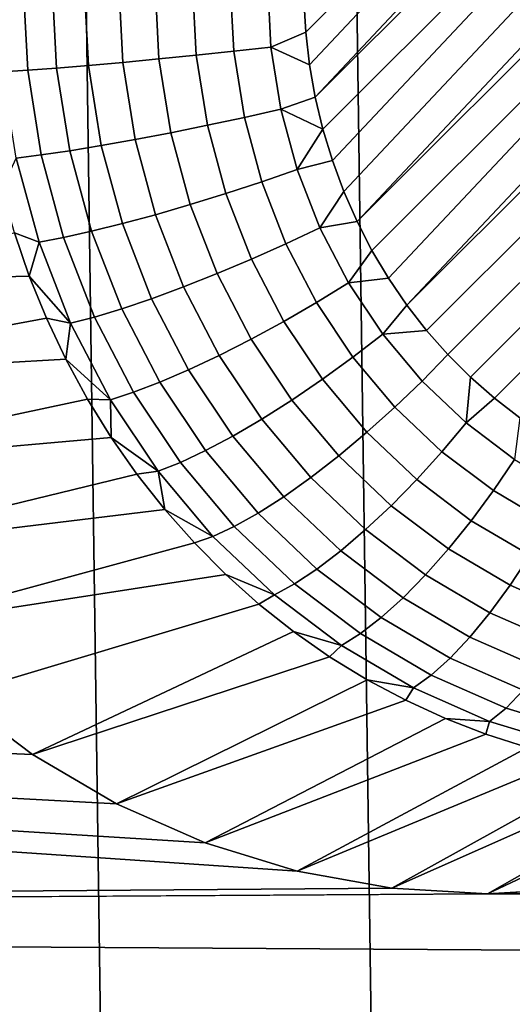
# Model space of a CAD drawing. Header units: metres. Extents: x -22 to 239, y -22 to 22.
# Tile 290 of 325: x 213.918 to 214.464, y 6.3 to 7.392. Entities that reach past the tile are written whole.
import ezdxf

# ---------------------------------------------------------------- set-up
doc = ezdxf.new("R2010")
doc.units = ezdxf.units.M
doc.layers.add('solid_10_151_033_XXX', color=7, linetype='CONTINUOUS')

msp = doc.modelspace()

# ---------------------------------------------------------------- linework, layer by layer
at = {"layer": 'solid_10_151_033_XXX'}
for points in [[(213.942337, -10.98961, 229.626846), (213.633255, 11.204146, 229.514343), (213.318314, 11.408838, 229.399719), (213.633255, -11.204146, 229.514343)], [(214.245285, -10.76545, 229.737106), (213.942337, 10.98961, 229.626846), (213.633255, 11.204146, 229.514343), (213.942337, -10.98961, 229.626846)], [(214.54187, -10.531833, 229.845047), (214.245285, 10.76545, 229.737106), (213.942337, 10.98961, 229.626846), (214.245285, -10.76545, 229.737106)], [(214.831848, -10.288918, 229.950592), (214.54187, 10.531833, 229.845047), (214.245285, 10.76545, 229.737106), (214.54187, -10.531833, 229.845047)], [(214.233398, 7.414545, 183.7603), (214.828857, 8.009508, 183.97702), (214.862961, 8.00503, 183.989441), (214.235443, 7.378022, 183.761047)], [(214.239655, 7.341726, 183.762573), (214.235443, 7.378022, 183.761047), (214.862961, 8.00503, 183.989441)], [(214.246002, 7.305762, 183.764877), (214.239655, 7.341726, 183.762573), (214.862961, 8.00503, 183.989441), (214.896759, 7.998272, 184.00174)], [(214.246002, 7.305762, 183.764877), (214.896759, 7.998272, 184.00174), (214.930099, 7.989257, 184.01387)], [(214.246002, 7.305762, 183.764877), (214.930099, 7.989257, 184.01387), (214.96286, 7.978017, 184.025803), (214.254471, 7.27028, 183.767975)], [(214.265045, 7.235411, 183.771805), (214.254471, 7.27028, 183.767975), (214.96286, 7.978017, 184.025803)], [(214.277664, 7.201268, 183.776413), (214.265045, 7.235411, 183.771805), (214.96286, 7.978017, 184.025803), (214.994949, 7.964581, 184.037476)], [(214.292297, 7.16804, 183.781738), (214.277664, 7.201268, 183.776413), (214.994949, 7.964581, 184.037476), (215.026169, 7.949014, 184.048843)], [(214.292297, 7.16804, 183.781738), (215.026169, 7.949014, 184.048843), (215.056396, 7.931384, 184.059845)], [(214.292297, 7.16804, 183.781738), (215.056396, 7.931384, 184.059845), (215.085541, 7.911751, 184.07045), (214.308853, 7.135866, 183.787766)], [(214.327316, 7.104857, 183.794479), (214.308853, 7.135866, 183.787766), (215.085541, 7.911751, 184.07045)], [(214.347549, 7.075172, 183.801849), (214.327316, 7.104857, 183.794479), (215.085541, 7.911751, 184.07045), (215.113434, 7.890214, 184.080597)], [(214.347549, 7.075172, 183.801849), (215.113434, 7.890214, 184.080597), (215.139984, 7.866865, 184.090271)], [(214.347549, 7.075172, 183.801849), (215.139984, 7.866865, 184.090271), (215.1651, 7.841774, 184.099411), (214.369492, 7.046923, 183.80983)], [(214.369492, 7.046923, 183.80983), (215.1651, 7.841774, 184.099411), (215.188675, 7.815047, 184.107986), (214.393066, 7.020196, 183.818405)], [(214.393066, 7.020196, 183.818405), (215.188675, 7.815047, 184.107986), (215.210617, 7.786798, 184.115967), (214.418182, 6.995106, 183.827545)], [(214.418182, 6.995106, 183.827545), (215.210617, 7.786798, 184.115967), (215.23085, 7.757113, 184.123337), (214.444733, 6.971756, 183.837219)], [(214.444733, 6.971756, 183.837219), (215.23085, 7.757113, 184.123337), (215.249298, 7.726104, 184.130051), (214.472626, 6.95022, 183.847366)], [(213.922195, 7.430985, 183.826294), (213.927231, 7.335752, 183.828125), (213.899277, 7.333995, 183.859283), (213.894165, 7.430985, 183.857422)], [(213.9543, 7.430985, 183.799362), (213.959198, 7.338099, 183.801147), (213.927231, 7.335752, 183.828125), (213.922195, 7.430985, 183.826294)], [(213.989838, 7.430985, 183.777176), (213.994583, 7.340988, 183.7789), (213.959198, 7.338099, 183.801147), (213.9543, 7.430985, 183.799362)], [(214.028122, 7.430985, 183.760162), (214.032684, 7.344364, 183.761826), (213.994583, 7.340988, 183.7789), (213.989838, 7.430985, 183.777176)], [(214.068405, 7.430985, 183.748627), (214.072769, 7.34816, 183.750229), (214.032684, 7.344364, 183.761826), (214.028122, 7.430985, 183.760162)], [(214.109894, 7.430985, 183.742828), (214.114044, 7.352304, 183.744339), (214.072769, 7.34816, 183.750229), (214.068405, 7.430985, 183.748627)], [(214.151779, 7.430985, 183.742874), (214.155701, 7.356713, 183.744293), (214.114044, 7.352304, 183.744339), (214.109894, 7.430985, 183.742828)], [(214.193268, 7.430985, 183.748749), (214.196945, 7.361302, 183.750092), (214.155701, 7.356713, 183.744293), (214.151779, 7.430985, 183.742874)], [(214.196945, 7.361302, 183.750092), (214.193268, 7.430985, 183.748749), (214.233398, 7.414545, 183.7603), (214.235443, 7.378022, 183.761047)], [(214.196945, 7.361302, 183.750092), (214.235443, 7.378022, 183.761047), (214.239655, 7.341726, 183.762573)], [(214.114044, 7.352304, 183.744339), (214.12645, 7.274612, 183.748856), (214.085831, 7.266377, 183.754974), (214.072769, 7.34816, 183.750229)], [(214.155701, 7.356713, 183.744293), (214.167419, 7.283375, 183.748566), (214.12645, 7.274612, 183.748856), (214.114044, 7.352304, 183.744339)], [(214.196945, 7.361302, 183.750092), (214.207932, 7.292496, 183.754089), (214.167419, 7.283375, 183.748566), (214.155701, 7.356713, 183.744293)], [(214.207932, 7.292496, 183.754089), (214.196945, 7.361302, 183.750092), (214.239655, 7.341726, 183.762573), (214.246002, 7.305762, 183.764877)], [(213.994583, 7.340988, 183.7789), (214.008774, 7.252122, 183.784073), (213.973846, 7.24638, 183.806488), (213.959198, 7.338099, 183.801147)], [(214.032684, 7.344364, 183.761826), (214.046341, 7.258832, 183.766785), (214.008774, 7.252122, 183.784073), (213.994583, 7.340988, 183.7789)], [(214.072769, 7.34816, 183.750229), (214.085831, 7.266377, 183.754974), (214.046341, 7.258832, 183.766785), (214.032684, 7.344364, 183.761826)], [(213.927231, 7.335752, 183.828125), (213.942245, 7.241717, 183.833588), (213.914566, 7.238224, 183.864853), (213.899277, 7.333995, 183.859283)], [(213.959198, 7.338099, 183.801147), (213.973846, 7.24638, 183.806488), (213.942245, 7.241717, 183.833588), (213.927231, 7.335752, 183.828125)], [(214.207932, 7.292496, 183.754089), (214.246002, 7.305762, 183.764877), (214.254471, 7.27028, 183.767975)], [(214.207932, 7.292496, 183.754089), (214.226089, 7.225431, 183.760696), (214.186768, 7.211894, 183.7556), (214.167419, 7.283375, 183.748566)], [(214.207932, 7.292496, 183.754089), (214.254471, 7.27028, 183.767975), (214.226089, 7.225431, 183.760696)], [(214.12645, 7.274612, 183.748856), (214.146942, 7.198887, 183.756317), (214.107407, 7.186664, 183.762833), (214.085831, 7.266377, 183.754974)], [(214.167419, 7.283375, 183.748566), (214.186768, 7.211894, 183.7556), (214.146942, 7.198887, 183.756317), (214.12645, 7.274612, 183.748856)], [(214.085831, 7.266377, 183.754974), (214.107407, 7.186664, 183.762833), (214.068909, 7.175465, 183.775009), (214.046341, 7.258832, 183.766785)], [(214.226089, 7.225431, 183.760696), (214.254471, 7.27028, 183.767975), (214.265045, 7.235411, 183.771805)], [(214.046341, 7.258832, 183.766785), (214.068909, 7.175465, 183.775009), (214.032227, 7.165506, 183.792603), (214.008774, 7.252122, 183.784073)], [(213.942245, 7.241717, 183.833588), (213.967056, 7.150062, 183.842621), (213.93985, 7.144877, 183.874054), (213.914566, 7.238224, 183.864853)], [(213.973846, 7.24638, 183.806488), (213.998047, 7.156983, 183.815292), (213.967056, 7.150062, 183.842621), (213.942245, 7.241717, 183.833588)], [(214.008774, 7.252122, 183.784073), (214.032227, 7.165506, 183.792603), (213.998047, 7.156983, 183.815292), (213.973846, 7.24638, 183.806488)], [(213.914566, 7.238224, 183.864853), (213.93985, 7.144877, 183.874054), (213.912567, 7.155323, 183.907333), (213.898819, 7.20416, 183.902328)], [(214.25119, 7.160952, 183.769821), (214.226089, 7.225431, 183.760696), (214.265045, 7.235411, 183.771805), (214.277664, 7.201268, 183.776413)], [(214.226089, 7.225431, 183.760696), (214.25119, 7.160952, 183.769821), (214.213516, 7.143167, 183.765335), (214.186768, 7.211894, 183.7556)], [(214.186768, 7.211894, 183.7556), (214.213516, 7.143167, 183.765335), (214.175293, 7.12608, 183.766632), (214.146942, 7.198887, 183.756317)], [(214.146942, 7.198887, 183.756317), (214.175293, 7.12608, 183.766632), (214.137238, 7.110023, 183.773697), (214.107407, 7.186664, 183.762833)], [(214.25119, 7.160952, 183.769821), (214.277664, 7.201268, 183.776413), (214.292297, 7.16804, 183.781738)], [(214.107407, 7.186664, 183.762833), (214.137238, 7.110023, 183.773697), (214.100113, 7.095311, 183.786362), (214.068909, 7.175465, 183.775009)], [(214.032227, 7.165506, 183.792603), (214.064636, 7.082228, 183.804398), (214.031494, 7.071032, 183.827469), (213.998047, 7.156983, 183.815292)], [(214.068909, 7.175465, 183.775009), (214.100113, 7.095311, 183.786362), (214.064636, 7.082228, 183.804398), (214.032227, 7.165506, 183.792603)], [(214.282913, 7.099868, 183.781372), (214.25119, 7.160952, 183.769821), (214.292297, 7.16804, 183.781738), (214.308853, 7.135866, 183.787766)], [(213.912567, 7.155323, 183.907333), (213.92894, 7.107418, 183.9133), (213.542099, 7.097782, 184.572861)], [(213.93985, 7.144877, 183.874054), (213.92894, 7.107418, 183.9133), (213.912567, 7.155323, 183.907333)], [(213.998047, 7.156983, 183.815292), (214.031494, 7.071032, 183.827469), (214.001358, 7.06194, 183.855103), (213.967056, 7.150062, 183.842621)], [(214.25119, 7.160952, 183.769821), (214.282913, 7.099868, 183.781372), (214.24733, 7.07806, 183.777649), (214.213516, 7.143167, 183.765335)], [(213.93985, 7.144877, 183.874054), (213.974777, 7.055129, 183.886765), (213.92894, 7.107418, 183.9133)], [(213.967056, 7.150062, 183.842621), (214.001358, 7.06194, 183.855103), (213.974777, 7.055129, 183.886765), (213.93985, 7.144877, 183.874054)], [(214.213516, 7.143167, 183.765335), (214.24733, 7.07806, 183.777649), (214.211105, 7.057108, 183.779678), (214.175293, 7.12608, 183.766632)], [(214.282913, 7.099868, 183.781372), (214.308853, 7.135866, 183.787766), (214.327316, 7.104857, 183.794479)], [(214.175293, 7.12608, 183.766632), (214.211105, 7.057108, 183.779678), (214.174942, 7.037419, 183.787415), (214.137238, 7.110023, 183.773697)], [(213.92894, 7.107418, 183.9133), (213.947922, 7.060609, 183.920212), (213.58284, 6.99313, 184.587692), (213.542099, 7.097782, 184.572861)], [(213.974777, 7.055129, 183.886765), (213.947922, 7.060609, 183.920212), (213.92894, 7.107418, 183.9133)], [(214.137238, 7.110023, 183.773697), (214.174942, 7.037419, 183.787415), (214.139557, 7.019378, 183.80072), (214.100113, 7.095311, 183.786362)], [(214.282913, 7.099868, 183.781372), (214.320862, 7.042948, 183.795181), (214.287781, 7.017392, 183.792374), (214.24733, 7.07806, 183.777649)], [(214.320862, 7.042948, 183.795181), (214.282913, 7.099868, 183.781372), (214.327316, 7.104857, 183.794479), (214.347549, 7.075172, 183.801849)], [(214.100113, 7.095311, 183.786362), (214.139557, 7.019378, 183.80072), (214.105606, 7.003336, 183.819321), (214.064636, 7.082228, 183.804398)], [(214.064636, 7.082228, 183.804398), (214.105606, 7.003336, 183.819321), (214.073792, 6.989607, 183.842865), (214.031494, 7.071032, 183.827469)], [(214.24733, 7.07806, 183.777649), (214.287781, 7.017392, 183.792374), (214.253952, 6.992837, 183.795273), (214.211105, 7.057108, 183.779678)], [(214.031494, 7.071032, 183.827469), (214.073792, 6.989607, 183.842865), (214.044708, 6.978458, 183.87088), (214.001358, 7.06194, 183.855103)], [(214.320862, 7.042948, 183.795181), (214.347549, 7.075172, 183.801849), (214.369492, 7.046923, 183.80983)], [(213.947922, 7.060609, 183.920212), (213.969421, 7.015052, 183.928024), (213.58284, 6.99313, 184.587692)], [(213.974777, 7.055129, 183.886765), (213.969421, 7.015052, 183.928024), (213.947922, 7.060609, 183.920212)], [(214.001358, 7.06194, 183.855103), (214.044708, 6.978458, 183.87088), (214.018936, 6.970107, 183.902832), (213.974777, 7.055129, 183.886765)], [(214.211105, 7.057108, 183.779678), (214.253952, 6.992837, 183.795273), (214.220047, 6.969764, 183.803833), (214.174942, 7.037419, 183.787415)], [(213.974777, 7.055129, 183.886765), (214.018936, 6.970107, 183.902832), (213.969421, 7.015052, 183.928024)], [(214.364563, 6.990908, 183.811096), (214.320862, 7.042948, 183.795181), (214.369492, 7.046923, 183.80983), (214.393066, 7.020196, 183.818405)], [(214.174942, 7.037419, 183.787415), (214.220047, 6.969764, 183.803833), (214.186722, 6.948622, 183.817886), (214.139557, 7.019378, 183.80072)], [(214.320862, 7.042948, 183.795181), (214.364563, 6.990908, 183.811096), (214.334366, 6.961924, 183.809326), (214.287781, 7.017392, 183.792374)], [(213.969421, 7.015052, 183.928024), (213.993362, 6.970903, 183.936752), (213.634216, 6.894212, 184.606384), (213.58284, 6.99313, 184.587692)], [(214.018936, 6.970107, 183.902832), (213.993362, 6.970903, 183.936752), (213.969421, 7.015052, 183.928024)], [(214.139557, 7.019378, 183.80072), (214.186722, 6.948622, 183.817886), (214.154633, 6.929822, 183.837158), (214.105606, 7.003336, 183.819321)], [(214.287781, 7.017392, 183.792374), (214.334366, 6.961924, 183.809326), (214.303299, 6.934077, 183.813232), (214.253952, 6.992837, 183.795273)], [(214.413467, 6.944402, 183.828888), (214.364563, 6.990908, 183.811096), (214.393066, 7.020196, 183.818405), (214.418182, 6.995106, 183.827545)], [(214.105606, 7.003336, 183.819321), (214.154633, 6.929822, 183.837158), (214.124374, 6.913733, 183.861267), (214.073792, 6.989607, 183.842865)], [(214.253952, 6.992837, 183.795273), (214.303299, 6.934077, 183.813232), (214.272003, 6.907909, 183.822739), (214.220047, 6.969764, 183.803833)], [(214.364563, 6.990908, 183.811096), (214.413467, 6.944402, 183.828888), (214.38649, 6.912355, 183.828293), (214.334366, 6.961924, 183.809326)], [(214.413467, 6.944402, 183.828888), (214.418182, 6.995106, 183.827545), (214.444733, 6.971756, 183.837219)], [(214.073792, 6.989607, 183.842865), (214.124374, 6.913733, 183.861267), (214.096573, 6.900668, 183.889755), (214.044708, 6.978458, 183.87088)], [(213.993362, 6.970903, 183.936752), (214.019699, 6.928311, 183.946335), (213.634216, 6.894212, 184.606384)], [(214.018936, 6.970107, 183.902832), (214.019699, 6.928311, 183.946335), (213.993362, 6.970903, 183.936752)], [(214.044708, 6.978458, 183.87088), (214.096573, 6.900668, 183.889755), (214.071762, 6.890881, 183.922058), (214.018936, 6.970107, 183.902832)], [(214.018936, 6.970107, 183.902832), (214.071762, 6.890881, 183.922058), (214.019699, 6.928311, 183.946335)], [(214.220047, 6.969764, 183.803833), (214.272003, 6.907909, 183.822739), (214.241043, 6.883931, 183.837662), (214.186722, 6.948622, 183.817886)], [(214.466949, 6.904015, 183.848358), (214.413467, 6.944402, 183.828888), (214.444733, 6.971756, 183.837219), (214.472626, 6.95022, 183.847366)], [(214.334366, 6.961924, 183.809326), (214.38649, 6.912355, 183.828293), (214.358521, 6.881565, 183.833328), (214.303299, 6.934077, 183.813232)], [(214.186722, 6.948622, 183.817886), (214.241043, 6.883931, 183.837662), (214.21106, 6.862611, 183.857697), (214.154633, 6.929822, 183.837158)], [(214.413467, 6.944402, 183.828888), (214.466949, 6.904015, 183.848358), (214.443497, 6.869308, 183.849045), (214.38649, 6.912355, 183.828293)], [(214.019699, 6.928311, 183.946335), (214.048294, 6.88742, 183.956741), (213.695786, 6.801858, 184.628799), (213.634216, 6.894212, 184.606384)], [(214.071762, 6.890881, 183.922058), (214.048294, 6.88742, 183.956741), (214.019699, 6.928311, 183.946335)], [(214.154633, 6.929822, 183.837158), (214.21106, 6.862611, 183.857697), (214.182632, 6.844364, 183.882477), (214.124374, 6.913733, 183.861267)], [(214.303299, 6.934077, 183.813232), (214.358521, 6.881565, 183.833328), (214.330124, 6.852632, 183.843887), (214.272003, 6.907909, 183.822739)], [(214.124374, 6.913733, 183.861267), (214.182632, 6.844364, 183.882477), (214.156296, 6.829546, 183.911499), (214.096573, 6.900668, 183.889755)], [(214.272003, 6.907909, 183.822739), (214.330124, 6.852632, 183.843887), (214.301834, 6.82612, 183.859787), (214.241043, 6.883931, 183.837662)], [(214.38649, 6.912355, 183.828293), (214.443497, 6.869308, 183.849045), (214.418915, 6.835963, 183.855316), (214.358521, 6.881565, 183.833328)], [(214.466949, 6.904015, 183.848358), (214.524353, 6.870255, 183.869247), (214.504669, 6.833325, 183.871307), (214.443497, 6.869308, 183.849045)], [(214.096573, 6.900668, 183.889755), (214.156296, 6.829546, 183.911499), (214.132584, 6.818447, 183.944199), (214.071762, 6.890881, 183.922058)], [(214.048294, 6.88742, 183.956741), (214.079086, 6.848368, 183.967941), (213.695786, 6.801858, 184.628799)], [(214.071762, 6.890881, 183.922058), (214.079086, 6.848368, 183.967941), (214.048294, 6.88742, 183.956741)], [(214.071762, 6.890881, 183.922058), (214.132584, 6.818447, 183.944199), (214.079086, 6.848368, 183.967941)], [(214.241043, 6.883931, 183.837662), (214.301834, 6.82612, 183.859787), (214.274231, 6.802547, 183.880692), (214.21106, 6.862611, 183.857697)], [(214.358521, 6.881565, 183.833328), (214.418915, 6.835963, 183.855316), (214.393692, 6.804628, 183.867035), (214.330124, 6.852632, 183.843887)], [(214.21106, 6.862611, 183.857697), (214.274231, 6.802547, 183.880692), (214.247818, 6.782372, 183.906204), (214.182632, 6.844364, 183.882477)], [(214.443497, 6.869308, 183.849045), (214.504669, 6.833325, 183.871307), (214.483734, 6.797843, 183.878906), (214.418915, 6.835963, 183.855316)], [(214.330124, 6.852632, 183.843887), (214.393692, 6.804628, 183.867035), (214.368332, 6.775916, 183.883987), (214.301834, 6.82612, 183.859787)], [(214.079086, 6.848368, 183.967941), (214.111969, 6.811287, 183.979919), (213.766617, 6.717515, 184.654587), (213.695786, 6.801858, 184.628799)], [(214.132584, 6.818447, 183.944199), (214.111969, 6.811287, 183.979919), (214.079086, 6.848368, 183.967941)], [(214.182632, 6.844364, 183.882477), (214.247818, 6.782372, 183.906204), (214.223129, 6.765988, 183.935822), (214.156296, 6.829546, 183.911499)], [(214.156296, 6.829546, 183.911499), (214.223129, 6.765988, 183.935822), (214.200653, 6.753716, 183.968979), (214.132584, 6.818447, 183.944199)], [(214.418915, 6.835963, 183.855316), (214.483734, 6.797843, 183.878906), (214.461929, 6.764501, 183.891861), (214.393692, 6.804628, 183.867035)], [(214.132584, 6.818447, 183.944199), (214.200653, 6.753716, 183.968979), (214.146805, 6.776303, 183.992599), (214.111969, 6.811287, 183.979919)], [(214.301834, 6.82612, 183.859787), (214.368332, 6.775916, 183.883987), (214.343307, 6.750386, 183.905838), (214.274231, 6.802547, 183.880692)], [(214.111969, 6.811287, 183.979919), (214.146805, 6.776303, 183.992599), (213.766617, 6.717515, 184.654587)], [(214.274231, 6.802547, 183.880692), (214.343307, 6.750386, 183.905838), (214.319122, 6.728537, 183.932144), (214.247818, 6.782372, 183.906204)], [(214.393692, 6.804628, 183.867035), (214.461929, 6.764501, 183.891861), (214.439682, 6.73395, 183.909958), (214.368332, 6.775916, 183.883987)], [(214.483734, 6.797843, 183.878906), (214.552139, 6.767686, 183.903809), (214.533936, 6.732756, 183.918076), (214.461929, 6.764501, 183.891861)], [(214.183502, 6.743535, 184.005951), (213.845871, 6.642142, 184.683426), (213.766617, 6.717515, 184.654587), (214.146805, 6.776303, 183.992599)], [(214.200653, 6.753716, 183.968979), (214.183502, 6.743535, 184.005951), (214.146805, 6.776303, 183.992599)], [(214.247818, 6.782372, 183.906204), (214.319122, 6.728537, 183.932144), (214.296234, 6.710793, 183.962433), (214.223129, 6.765988, 183.935822)], [(214.368332, 6.775916, 183.883987), (214.439682, 6.73395, 183.909958), (214.417435, 6.706784, 183.932816), (214.343307, 6.750386, 183.905838)], [(214.223129, 6.765988, 183.935822), (214.296234, 6.710793, 183.962433), (214.275101, 6.697502, 183.996078), (214.200653, 6.753716, 183.968979)], [(214.461929, 6.764501, 183.891861), (214.533936, 6.732756, 183.918076), (214.514999, 6.700749, 183.937363), (214.439682, 6.73395, 183.909958)], [(214.226028, 6.447292, 184.821793), (214.330917, 6.428329, 184.85997), (209.451569, 6.391063, 183.08403), (209.631378, 6.758952, 183.149475)], [(214.123947, 6.478591, 184.784637), (214.226028, 6.447292, 184.821793), (209.631378, 6.758952, 183.149475)], [(214.02562, 6.52194, 184.74884), (214.123947, 6.478591, 184.784637), (209.631378, 6.758952, 183.149475)], [(213.932663, 6.576612, 184.715012), (214.02562, 6.52194, 184.74884), (209.631378, 6.758952, 183.149475)], [(213.845871, 6.642142, 184.683426), (213.932663, 6.576612, 184.715012), (209.631378, 6.758952, 183.149475)], [(214.200653, 6.753716, 183.968979), (214.275101, 6.697502, 183.996078), (214.221939, 6.713092, 184.019943), (214.183502, 6.743535, 184.005951)], [(214.343307, 6.750386, 183.905838), (214.417435, 6.706784, 183.932816), (214.39563, 6.683535, 183.959991), (214.319122, 6.728537, 183.932144)], [(214.183502, 6.743535, 184.005951), (214.221939, 6.713092, 184.019943), (213.932663, 6.576612, 184.715012), (213.845871, 6.642142, 184.683426)], [(214.319122, 6.728537, 183.932144), (214.39563, 6.683535, 183.959991), (214.37468, 6.664654, 183.990982), (214.296234, 6.710793, 183.962433)], [(214.439682, 6.73395, 183.909958), (214.514999, 6.700749, 183.937363), (214.495697, 6.672289, 183.961288), (214.417435, 6.706784, 183.932816)], [(214.221939, 6.713092, 184.019943), (214.261963, 6.685079, 184.0345), (213.932663, 6.576612, 184.715012)], [(214.275101, 6.697502, 183.996078), (214.261963, 6.685079, 184.0345), (214.221939, 6.713092, 184.019943)], [(214.296234, 6.710793, 183.962433), (214.37468, 6.664654, 183.990982), (214.354996, 6.650512, 184.025146), (214.275101, 6.697502, 183.996078)], [(214.417435, 6.706784, 183.932816), (214.495697, 6.672289, 183.961288), (214.476395, 6.647933, 183.989395), (214.39563, 6.683535, 183.959991)], [(214.275101, 6.697502, 183.996078), (214.354996, 6.650512, 184.025146), (214.303436, 6.659589, 184.049606), (214.261963, 6.685079, 184.0345)], [(214.261963, 6.685079, 184.0345), (214.303436, 6.659589, 184.049606), (214.02562, 6.52194, 184.74884), (213.932663, 6.576612, 184.715012)], [(214.39563, 6.683535, 183.959991), (214.476395, 6.647933, 183.989395), (214.457489, 6.628153, 184.021118), (214.37468, 6.664654, 183.990982)], [(214.37468, 6.664654, 183.990982), (214.457489, 6.628153, 184.021118), (214.439331, 6.613337, 184.055847), (214.354996, 6.650512, 184.025146)], [(214.303436, 6.659589, 184.049606), (214.346252, 6.63671, 184.065186), (214.02562, 6.52194, 184.74884)], [(214.354996, 6.650512, 184.025146), (214.346252, 6.63671, 184.065186), (214.303436, 6.659589, 184.049606)], [(214.354996, 6.650512, 184.025146), (214.439331, 6.613337, 184.055847), (214.390244, 6.616518, 184.081192), (214.346252, 6.63671, 184.065186)], [(214.476395, 6.647933, 183.989395), (214.56041, 6.622178, 184.019974), (214.54361, 6.601748, 184.05246), (214.457489, 6.628153, 184.021118)], [(214.346252, 6.63671, 184.065186), (214.390244, 6.616518, 184.081192), (214.123947, 6.478591, 184.784637), (214.02562, 6.52194, 184.74884)], [(214.457489, 6.628153, 184.021118), (214.54361, 6.601748, 184.05246), (214.527039, 6.586444, 184.087769), (214.439331, 6.613337, 184.055847)], [(214.390244, 6.616518, 184.081192), (214.435257, 6.599083, 184.09758), (214.123947, 6.478591, 184.784637)], [(214.439331, 6.613337, 184.055847), (214.435257, 6.599083, 184.09758), (214.390244, 6.616518, 184.081192)], [(214.439331, 6.613337, 184.055847), (214.527039, 6.586444, 184.087769), (214.48114, 6.584462, 184.114288), (214.435257, 6.599083, 184.09758)], [(214.435257, 6.599083, 184.09758), (214.48114, 6.584462, 184.114288), (214.226028, 6.447292, 184.821793), (214.123947, 6.478591, 184.784637)], [(214.48114, 6.584462, 184.114288), (214.527756, 6.572705, 184.131256), (214.226028, 6.447292, 184.821793)], [(214.527756, 6.572705, 184.131256), (214.574936, 6.563853, 184.148422), (214.330917, 6.428329, 184.85997), (214.226028, 6.447292, 184.821793)], [(214.574936, 6.563853, 184.148422), (214.622513, 6.557935, 184.165741), (214.330917, 6.428329, 184.85997)], [(214.622513, 6.557935, 184.165741), (214.670334, 6.55497, 184.183151), (214.437057, 6.421983, 184.898605), (214.330917, 6.428329, 184.85997)], [(214.718246, 6.55497, 184.200577), (214.766068, 6.557935, 184.217987), (214.543213, 6.428329, 184.937241), (214.437057, 6.421983, 184.898605)], [(214.670334, 6.55497, 184.183151), (214.718246, 6.55497, 184.200577), (214.437057, 6.421983, 184.898605)], [(214.330917, 6.428329, 184.85997), (214.437057, 6.421983, 184.898605), (209.451569, 6.391063, 183.08403)], [(228.40274, 6.421983, 189.981689), (214.437057, 6.421983, 184.898605), (214.543213, 6.428329, 184.937241)], [(230.007507, 6.262797, 190.565781), (209.451569, 6.391063, 183.08403), (214.437057, 6.421983, 184.898605), (233.388245, 6.391066, 191.796265)], [(228.40274, 6.421983, 189.981689), (233.388245, 6.391066, 191.796265), (214.437057, 6.421983, 184.898605)], [(230.007507, 6.262797, 190.565781), (212.832291, 6.262797, 184.314514), (209.451569, 6.391063, 183.08403)]]:
    msp.add_3dface(points, dxfattribs=at)

doc.saveas('drawing.dxf')
